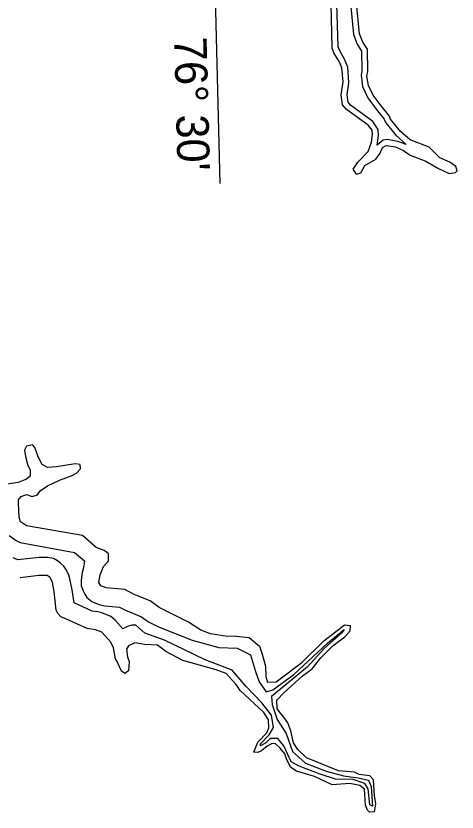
# Model space of a CAD drawing. Extents: x 2532689 to 2764727, y 536648 to 732970.
# Drawn here: x 2740026 to 2748875, y 628991 to 644956 of the extents above; entities that cross this region are included whole.
import ezdxf

# ---------------------------------------------------------------- set-up
doc = ezdxf.new("R2010")
doc.units = 0
for name, color, linetype in [('Exist Hydrographic Buffer Line', 7, 'Continuous'), ('Exist Hydrographic River Shore', 7, 'Continuous'), ('Map Preparation Longitude Latitude Label', 7, 'Continuous'), ('Map Preparation Longitude Latitude Lines', 7, 'Continuous')]:
    doc.layers.add(name, color=color, linetype=linetype)

msp = doc.modelspace()

# ---------------------------------------------------------------- linework, layer by layer
at = {"layer": 'Exist Hydrographic Buffer Line'}
for points in [[(2746744, 645141), (2746800, 644582), (2746871, 644386), (2746958, 644251), (2746961, 643848), (2746948, 643766), (2746978, 643538), (2747087, 643313), (2747252, 643083), (2747414, 642886), (2747446, 642810), (2747644, 642565), (2747854, 642378), (2747685, 642438), (2747472, 642475), (2747394, 642461), (2747270, 642362), (2747300, 642559), (2747289, 642681), (2747187, 642839), (2746740, 643169), (2746689, 643226), (2746673, 643373), (2746705, 643619), (2746682, 643927), (2746619, 644090), (2746513, 644268), (2746488, 644336), (2746466, 645198)], [(2739888, 634537), (2740034, 634435), (2740114, 634394), (2741200, 634197), (2741398, 634026), (2741381, 633892), (2741356, 633798), (2741335, 633640), (2741337, 633530), (2741372, 633426)], [(2742428, 632738), (2742351, 632738), (2742262, 632710), (2742171, 632668), (2742019, 632839), (2741930, 632911), (2741751, 632984), (2741672, 633004), (2741557, 633019), (2741193, 633187), (2741154, 633444), (2741110, 633668), (2741087, 633739), (2741043, 633839), (2740989, 633925), (2740916, 633991), (2740857, 634032), (2740778, 634073), (2740661, 634094), (2740494, 634097), (2740065, 634048), (2739972, 634090)], [(2741372, 633426), (2741407, 633359), (2741451, 633293), (2741547, 633213), (2741607, 633185), (2741717, 633147), (2741806, 633128), (2742104, 633103), (2742222, 633037), (2742543, 632908), (2742683, 632806), (2742886, 632703)], [(2742886, 632703), (2743563, 632441), (2744093, 632293), (2744463, 632280), (2744734, 632145), (2744833, 631811), (2744907, 631602), (2745042, 631404), (2745178, 631441), (2745597, 631750), (2746275, 632379), (2746608, 632650), (2746559, 632576), (2746214, 632280), (2745868, 631898), (2745153, 631306), (2745166, 631145), (2745264, 630849), (2745449, 630566), (2745572, 630208), (2745831, 629974), (2746251, 629813), (2746596, 629715), (2746892, 629678), (2747101, 629628), (2747151, 629505), (2747175, 629110), (2747126, 629135), (2747089, 629456), (2747027, 629567), (2746793, 629641), (2746436, 629653), (2746127, 629752), (2745708, 629912), (2745548, 629998), (2745400, 630319), (2745277, 630467), (2745129, 630467), (2745018, 630368), (2744931, 630319), (2744931, 630356), (2745104, 630541), (2745190, 630689), (2745153, 630936), (2744956, 631182), (2744635, 631515), (2744364, 631836), (2743822, 632046), (2743008, 632441), (2742613, 632576), (2742428, 632737)]]:
    msp.add_lwpolyline(points, dxfattribs=at)
at = {"layer": 'Exist Hydrographic River Shore'}
for points in [[(2747170, 642667), (2747093, 642765), (2746659, 643080), (2746574, 643175), (2746552, 643374), (2746587, 643635), (2746563, 643916), (2746509, 644042), (2746405, 644215), (2746369, 644312), (2746346, 645195), (2746326, 645329), (2746270, 645576), (2746224, 645742), (2746179, 645851), (2746136, 645925), (2746051, 645981), (2745841, 646051), (2745789, 646125), (2745790, 646378)], [(2748875, 641852), (2748848, 641933), (2748729, 642024), (2748527, 642111), (2748313, 642322), (2747934, 642468), (2747738, 642641), (2747540, 642885), (2747522, 642944), (2747349, 643153), (2747194, 643367), (2747097, 643557), (2747067, 643746), (2747082, 643839), (2747078, 644289), (2746983, 644429), (2746920, 644594), (2746864, 645144), (2746850, 645701), (2746894, 645920), (2746883, 646051), (2746850, 646183), (2746842, 646394)], [(2746860, 641784), (2746791, 641880), (2746887, 642025), (2747090, 642240), (2747160, 642423), (2747181, 642575), (2747170, 642667)], [(2746860, 641784), (2746942, 641810), (2747022, 641955), (2747244, 642085), (2747332, 642204), (2747380, 642314), (2747454, 642356), (2747638, 642328), (2747798, 642259), (2747934, 642162), (2748245, 642044), (2748499, 641893), (2748718, 641797), (2748843, 641818), (2748875, 641852)], [(2740079, 635188), (2740076, 635254), (2740131, 635322), (2740240, 635356), (2740349, 635318), (2740456, 635355), (2740513, 635430), (2740661, 635534), (2740900, 635649), (2741156, 635738), (2741246, 635791), (2741319, 635876), (2741317, 635958), (2741217, 635974), (2740843, 635912), (2740660, 635902), (2740550, 635963), (2740471, 636114), (2740407, 636302), (2740357, 636353), (2740241, 636325), (2740201, 636248), (2740221, 636124), (2740267, 635942), (2740311, 635852), (2740314, 635727), (2740241, 635665), (2740074, 635602), (2739851, 635564)], [(2741886, 634172), (2741844, 634203), (2741793, 634237), (2741633, 634299), (2741360, 634534), (2740238, 634732), (2740120, 634813), (2740093, 634904), (2740079, 635188)], [(2744444, 632518), (2744269, 632514), (2743926, 632563), (2743733, 632640), (2743487, 632801), (2742896, 633096), (2742718, 633227), (2742398, 633352), (2742212, 633456), (2741836, 633487), (2741727, 633525), (2741692, 633592), (2741713, 633751), (2741784, 633918), (2741881, 634030), (2741886, 634172)], [(2744469, 631508), (2744435, 631559), (2744246, 631771), (2744044, 631842), (2743373, 632031), (2743035, 632208), (2742865, 632336), (2742606, 632349), (2742414, 632383), (2742282, 632322), (2742242, 632255), (2742262, 632105), (2742298, 632008), (2742286, 631823), (2742212, 631771), (2742144, 631818), (2742074, 631966), (2742056, 632008), (2742021, 632066), (2741983, 632281), (2741930, 632397), (2741750, 632600), (2741624, 632647), (2741456, 632670), (2741043, 632860), (2740925, 632905), (2740865, 632971), (2740830, 633039), (2740796, 633412), (2740758, 633594), (2740714, 633694), (2740655, 633734), (2740488, 633737), (2740109, 633691)], [(2745072, 631598), (2745247, 631605), (2745762, 631993), (2746201, 632422), (2746618, 632747), (2746735, 632735)], [(2745257, 631237), (2745403, 631391), (2745769, 631718), (2745966, 631864), (2746143, 632084), (2746387, 632334), (2746624, 632508), (2746730, 632627), (2746735, 632735)], [(2744444, 632518), (2744707, 632489), (2744912, 632320), (2744966, 632155), (2745031, 631915), (2745036, 631708), (2745072, 631598)], [(2747215, 628995), (2747115, 628991), (2747081, 629026), (2747037, 629132), (2747020, 629450), (2746927, 629522), (2746725, 629566), (2746368, 629539), (2746013, 629705), (2745652, 629812), (2745542, 629886), (2745463, 630041), (2745418, 630157), (2745323, 630271), (2745229, 630369), (2745154, 630360), (2745064, 630313), (2744950, 630220), (2744875, 630184), (2744800, 630191), (2744878, 630395), (2745057, 630582), (2745096, 630683), (2745092, 630840), (2744996, 630987), (2744526, 631428), (2744469, 631508)], [(2747215, 628995), (2747245, 629154), (2747215, 629320), (2747199, 629638), (2747122, 629717), (2746912, 629745), (2746820, 629793), (2746494, 629820), (2745854, 630076), (2745682, 630246), (2745596, 630378), (2745539, 630618), (2745477, 630783), (2745399, 630892), (2745304, 631006), (2745269, 631070), (2745257, 631237)]]:
    msp.add_lwpolyline(points, dxfattribs=at)
at = {"layer": 'Map Preparation Longitude Latitude Lines'}
msp.add_lwpolyline([(2744121, 641597), (2743658, 659995)], dxfattribs=at)

# ---------------------------------------------------------------- texts
at = {"layer": 'Map Preparation Longitude Latitude Label'}
msp.add_text("76° 30'", height=650, rotation=271.4429, dxfattribs=at).set_placement((2743200, 644528))

doc.saveas('drawing.dxf')
